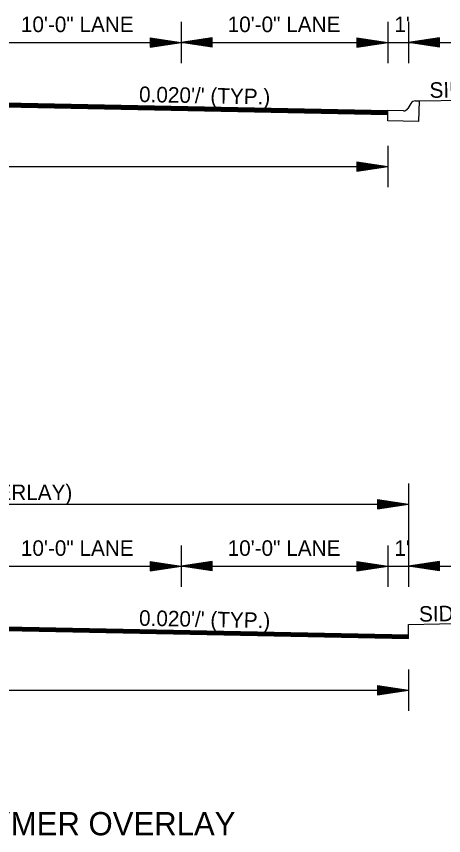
# Model space of a CAD drawing. Extents: x 550980 to 1930787, y -1972975 to 596640.
# Drawn here: x 551633.5 to 551840.2, y -1966644.6 to -1966248.2 of the extents above; entities that cross this region are included whole.
import ezdxf

# ---------------------------------------------------------------- set-up
doc = ezdxf.new("R2010")
doc.units = 0
doc.layers.add('R_Border', color=7, linetype='Continuous')
doc.layers.add('R_Draft', color=7, linetype='Continuous')

msp = doc.modelspace()

# ---------------------------------------------------------------- linework, layer by layer
at = {"layer": 'R_Border'}
for p, q in [((551713.18, -1966250.82), (551713.18, -1966270.82)), ((551813.18, -1966250.82), (551813.18, -1966270.82)), ((551823.18, -1966250.82), (551823.18, -1966270.82)), ((551698.18, -1966258.57), (551713.18, -1966260.82)), ((551698.18, -1966258.57), (551698.18, -1966263.07)), ((551698.18, -1966258.95), (551710.67, -1966260.82)), ((551698.18, -1966259.33), (551708.09, -1966260.82)), ((551698.18, -1966259.71), (551705.6, -1966260.82)), ((551698.18, -1966260.1), (551703.05, -1966260.82)), ((551698.18, -1966260.47), (551700.55, -1966260.82)), ((551728.18, -1966258.57), (551713.18, -1966260.82)), ((551728.18, -1966258.95), (551715.68, -1966260.82)), ((551728.18, -1966259.33), (551718.26, -1966260.82)), ((551728.18, -1966259.71), (551720.76, -1966260.82)), ((551728.18, -1966260.09), (551723.3, -1966260.82)), ((551728.18, -1966260.47), (551725.81, -1966260.82)), ((551728.18, -1966263.07), (551728.18, -1966258.57)), ((551798.18, -1966258.57), (551813.18, -1966260.82)), ((551798.18, -1966258.57), (551798.18, -1966263.07)), ((551798.18, -1966258.95), (551810.67, -1966260.82)), ((551798.18, -1966259.33), (551808.09, -1966260.82)), ((551798.18, -1966259.71), (551805.6, -1966260.82)), ((551798.18, -1966260.1), (551803.05, -1966260.82)), ((551798.18, -1966260.47), (551800.55, -1966260.82)), ((551838.18, -1966258.57), (551823.18, -1966260.82)), ((551838.18, -1966258.95), (551825.68, -1966260.82)), ((551838.18, -1966259.33), (551828.26, -1966260.82)), ((551838.18, -1966259.71), (551830.76, -1966260.82)), ((551838.18, -1966260.09), (551833.3, -1966260.82)), ((551838.18, -1966260.47), (551835.81, -1966260.82)), ((551838.18, -1966263.07), (551838.18, -1966258.57)), ((551273.18, -1966260.82), (551853.18, -1966260.82)), ((551698.18, -1966263.07), (551713.18, -1966260.82)), ((551698.18, -1966261.56), (551703.05, -1966260.82)), ((551698.18, -1966262.32), (551708.09, -1966260.82)), ((551698.18, -1966262.7), (551710.67, -1966260.82)), ((551698.18, -1966261.94), (551705.6, -1966260.82)), ((551698.18, -1966261.18), (551700.55, -1966260.82)), ((551728.18, -1966263.07), (551713.18, -1966260.82)), ((551728.18, -1966262.7), (551715.68, -1966260.82)), ((551728.18, -1966262.32), (551718.26, -1966260.82)), ((551728.18, -1966261.94), (551720.76, -1966260.82)), ((551728.18, -1966261.55), (551723.3, -1966260.82)), ((551728.18, -1966261.18), (551725.81, -1966260.82)), ((551798.18, -1966263.07), (551813.18, -1966260.82)), ((551798.18, -1966261.56), (551803.05, -1966260.82)), ((551798.18, -1966262.32), (551808.09, -1966260.82)), ((551798.18, -1966262.7), (551810.67, -1966260.82)), ((551798.18, -1966261.94), (551805.6, -1966260.82)), ((551798.18, -1966261.18), (551800.55, -1966260.82)), ((551838.18, -1966263.07), (551823.18, -1966260.82)), ((551838.18, -1966262.7), (551825.68, -1966260.82)), ((551838.18, -1966262.32), (551828.26, -1966260.82)), ((551838.18, -1966261.94), (551830.76, -1966260.82)), ((551838.18, -1966261.55), (551833.3, -1966260.82)), ((551838.18, -1966261.18), (551835.81, -1966260.82)), ((551828.28, -1966289.13), (551888.28, -1966287.93)), ((551813.18, -1966310.82), (551813.18, -1966330.82)), ((551798.18, -1966318.57), (551813.18, -1966320.82)), ((551798.18, -1966318.57), (551798.18, -1966323.07)), ((551798.18, -1966318.95), (551810.67, -1966320.82)), ((551798.18, -1966319.33), (551808.09, -1966320.82)), ((551798.18, -1966319.71), (551805.6, -1966320.82)), ((551313.18, -1966320.82), (551813.18, -1966320.82)), ((551798.18, -1966320.1), (551803.05, -1966320.82)), ((551798.18, -1966320.47), (551800.55, -1966320.82)), ((551798.18, -1966323.07), (551813.18, -1966320.82)), ((551798.18, -1966321.56), (551803.05, -1966320.82)), ((551798.18, -1966322.32), (551808.09, -1966320.82)), ((551798.18, -1966322.7), (551810.67, -1966320.82)), ((551798.18, -1966321.94), (551805.6, -1966320.82)), ((551798.18, -1966321.18), (551800.55, -1966320.82)), ((551823.18, -1966474.25), (551823.18, -1966524.25)), ((551808.18, -1966482), (551823.18, -1966484.25)), ((551808.18, -1966482), (551808.18, -1966486.5)), ((551808.18, -1966482.37), (551820.67, -1966484.25)), ((551303.18, -1966484.25), (551823.18, -1966484.25)), ((551808.18, -1966482.76), (551818.09, -1966484.25)), ((551808.18, -1966483.13), (551815.6, -1966484.25)), ((551808.18, -1966483.52), (551813.05, -1966484.25)), ((551808.18, -1966483.9), (551810.55, -1966484.25)), ((551808.18, -1966486.5), (551823.18, -1966484.25)), ((551808.18, -1966484.98), (551813.05, -1966484.25)), ((551808.18, -1966485.74), (551818.09, -1966484.25)), ((551808.18, -1966486.12), (551820.67, -1966484.25)), ((551808.18, -1966485.37), (551815.6, -1966484.25)), ((551808.18, -1966484.6), (551810.55, -1966484.25)), ((551713.18, -1966504.25), (551713.18, -1966524.25)), ((551813.18, -1966504.25), (551813.18, -1966524.25)), ((551823.18, -1966504.25), (551823.18, -1966524.25)), ((551273.18, -1966514.25), (551853.18, -1966514.25)), ((551698.18, -1966512), (551713.18, -1966514.25)), ((551698.18, -1966512), (551698.18, -1966516.5)), ((551698.18, -1966512.37), (551710.67, -1966514.25)), ((551698.18, -1966512.76), (551708.09, -1966514.25)), ((551698.18, -1966513.13), (551705.6, -1966514.25)), ((551698.18, -1966513.52), (551703.05, -1966514.25)), ((551698.18, -1966513.9), (551700.55, -1966514.25)), ((551698.18, -1966516.5), (551713.18, -1966514.25)), ((551698.18, -1966514.98), (551703.05, -1966514.25)), ((551698.18, -1966515.74), (551708.09, -1966514.25)), ((551698.18, -1966516.12), (551710.67, -1966514.25)), ((551698.18, -1966515.37), (551705.6, -1966514.25)), ((551698.18, -1966514.6), (551700.55, -1966514.25)), ((551728.18, -1966512), (551713.18, -1966514.25)), ((551728.18, -1966516.5), (551713.18, -1966514.25)), ((551728.18, -1966512.37), (551715.68, -1966514.25)), ((551728.18, -1966516.12), (551715.68, -1966514.25)), ((551728.18, -1966512.76), (551718.26, -1966514.25)), ((551728.18, -1966515.74), (551718.26, -1966514.25)), ((551728.18, -1966513.13), (551720.76, -1966514.25)), ((551728.18, -1966515.37), (551720.76, -1966514.25)), ((551728.18, -1966513.51), (551723.3, -1966514.25)), ((551728.18, -1966514.98), (551723.3, -1966514.25)), ((551728.18, -1966513.9), (551725.81, -1966514.25)), ((551728.18, -1966514.6), (551725.81, -1966514.25)), ((551728.18, -1966516.5), (551728.18, -1966512)), ((551798.18, -1966512), (551813.18, -1966514.25)), ((551798.18, -1966512), (551798.18, -1966516.5)), ((551798.18, -1966512.37), (551810.67, -1966514.25)), ((551798.18, -1966512.76), (551808.09, -1966514.25)), ((551798.18, -1966513.13), (551805.6, -1966514.25)), ((551798.18, -1966513.52), (551803.05, -1966514.25)), ((551798.18, -1966513.9), (551800.55, -1966514.25)), ((551798.18, -1966516.5), (551813.18, -1966514.25)), ((551798.18, -1966514.98), (551803.05, -1966514.25)), ((551798.18, -1966515.74), (551808.09, -1966514.25)), ((551798.18, -1966516.12), (551810.67, -1966514.25)), ((551798.18, -1966515.37), (551805.6, -1966514.25)), ((551798.18, -1966514.6), (551800.55, -1966514.25)), ((551838.18, -1966512), (551823.18, -1966514.25)), ((551838.18, -1966516.5), (551823.18, -1966514.25)), ((551838.18, -1966512.37), (551825.68, -1966514.25)), ((551838.18, -1966516.12), (551825.68, -1966514.25)), ((551838.18, -1966512.76), (551828.26, -1966514.25)), ((551838.18, -1966515.74), (551828.26, -1966514.25)), ((551838.18, -1966513.13), (551830.76, -1966514.25)), ((551838.18, -1966515.37), (551830.76, -1966514.25)), ((551838.18, -1966513.51), (551833.3, -1966514.25)), ((551838.18, -1966514.98), (551833.3, -1966514.25)), ((551838.18, -1966513.9), (551835.81, -1966514.25)), ((551838.18, -1966514.6), (551835.81, -1966514.25)), ((551838.18, -1966516.5), (551838.18, -1966512)), ((551823.18, -1966564.25), (551823.18, -1966584.25)), ((551808.18, -1966572), (551823.18, -1966574.25)), ((551808.18, -1966572), (551808.18, -1966576.5)), ((551808.18, -1966572.37), (551820.67, -1966574.25)), ((551808.18, -1966572.76), (551818.09, -1966574.25)), ((551808.18, -1966573.13), (551815.6, -1966574.25)), ((551808.18, -1966573.52), (551813.05, -1966574.25)), ((551303.18, -1966574.25), (551823.18, -1966574.25)), ((551808.18, -1966573.9), (551810.55, -1966574.25)), ((551808.18, -1966576.5), (551823.18, -1966574.25)), ((551808.18, -1966574.98), (551813.05, -1966574.25)), ((551808.18, -1966575.74), (551818.09, -1966574.25)), ((551808.18, -1966576.12), (551820.67, -1966574.25)), ((551808.18, -1966575.37), (551815.6, -1966574.25)), ((551808.18, -1966574.6), (551810.55, -1966574.25))]:
    msp.add_line(p, q, dxfattribs=at)
for points in [[(551313.18, -1966293.82), (551563.18, -1966288.82), (551813.18, -1966293.82)], [(551313.18, -1966294.12), (551563.18, -1966289.12), (551813.18, -1966294.12)], [(551313.18, -1966294.42), (551563.18, -1966289.42), (551813.18, -1966294.42)], [(551313.18, -1966294.72), (551563.18, -1966289.72), (551813.18, -1966294.72)], [(551313.18, -1966295.02), (551563.18, -1966290.02), (551813.18, -1966295.02)], [(551313.18, -1966295.32), (551563.18, -1966290.32), (551813.18, -1966295.32)], [(551313.18, -1966295.62), (551563.18, -1966290.62), (551813.18, -1966295.62)], [(551823.18, -1966549.25), (551823.18, -1966542.45), (551883.18, -1966541.25), (551883.18, -1966541.25)], [(551303.18, -1966547.45), (551563.18, -1966542.25), (551823.18, -1966547.45)], [(551303.18, -1966547.75), (551563.18, -1966542.55), (551823.18, -1966547.75)], [(551303.18, -1966548.05), (551563.18, -1966542.85), (551823.18, -1966548.05)], [(551303.18, -1966548.35), (551563.18, -1966543.15), (551823.18, -1966548.35)], [(551303.18, -1966548.65), (551563.18, -1966543.45), (551823.18, -1966548.65)], [(551303.18, -1966548.95), (551563.18, -1966543.75), (551823.18, -1966548.95)], [(551303.18, -1966549.25), (551563.18, -1966544.05), (551823.18, -1966549.25)]]:
    msp.add_lwpolyline(points, dxfattribs=at)
at = {"layer": 'R_Draft'}
for p, q in [((551824.34, -1966290.3), (551822.87, -1966292.76)), ((551826.54, -1966289.09), (551828.28, -1966289.13)), ((551820.68, -1966293.97), (551813.18, -1966293.82))]:
    msp.add_line(p, q, dxfattribs=at)
msp.add_lwpolyline([(551828.28, -1966289.13), (551828.08, -1966299.12), (551813.18, -1966298.83), (551813.18, -1966293.82)], dxfattribs=at)
for centre, start, end in [((551826.49, -1966291.59), 88.8542, 149.056), ((551820.73, -1966291.47), 268.8542, 329.056)]:
    msp.add_arc(centre, 2.5, start, end, dxfattribs=at)

# ---------------------------------------------------------------- texts
at = {"layer": 'R_Border'}
for s, height, p in [('10\'-0" LANE', 7.5, (551635.7, -1966255.82)), ('10\'-0" LANE', 7.5, (551735.7, -1966255.82)), ("1'", 7.5, (551816.35, -1966255.82)), ('58\'-0" CLEAR ROADWAY (POLYMER OVERLAY)', 7.5, (551435.5, -1966482.25)), ('10\'-0" LANE', 7.5, (551635.7, -1966509.25)), ('10\'-0" LANE', 7.5, (551735.7, -1966509.25)), ("1'", 7.5, (551816.35, -1966509.25)), ('52 FT. CLEAR ROADWAY BRIDGE - POLYMER OVERLAY', 11.25, (551335.7, -1966644.48))]:
    msp.add_text(s, height=height, dxfattribs=at).set_placement(p)
for s, rotation, p in [('SIDEWALK', 1.1458, (551833.42, -1966287.66)), ("0.020'/' (TYP.)", 358.8542, (551692.79, -1966289.62)), ('SIDEWALK', 1.1458, (551828.32, -1966541.16)), ("0.020'/' (TYP.)", 358.8542, (551692.79, -1966543.04))]:
    msp.add_text(s, height=7.5, rotation=rotation, dxfattribs=at).set_placement(p)

doc.saveas('drawing.dxf')
